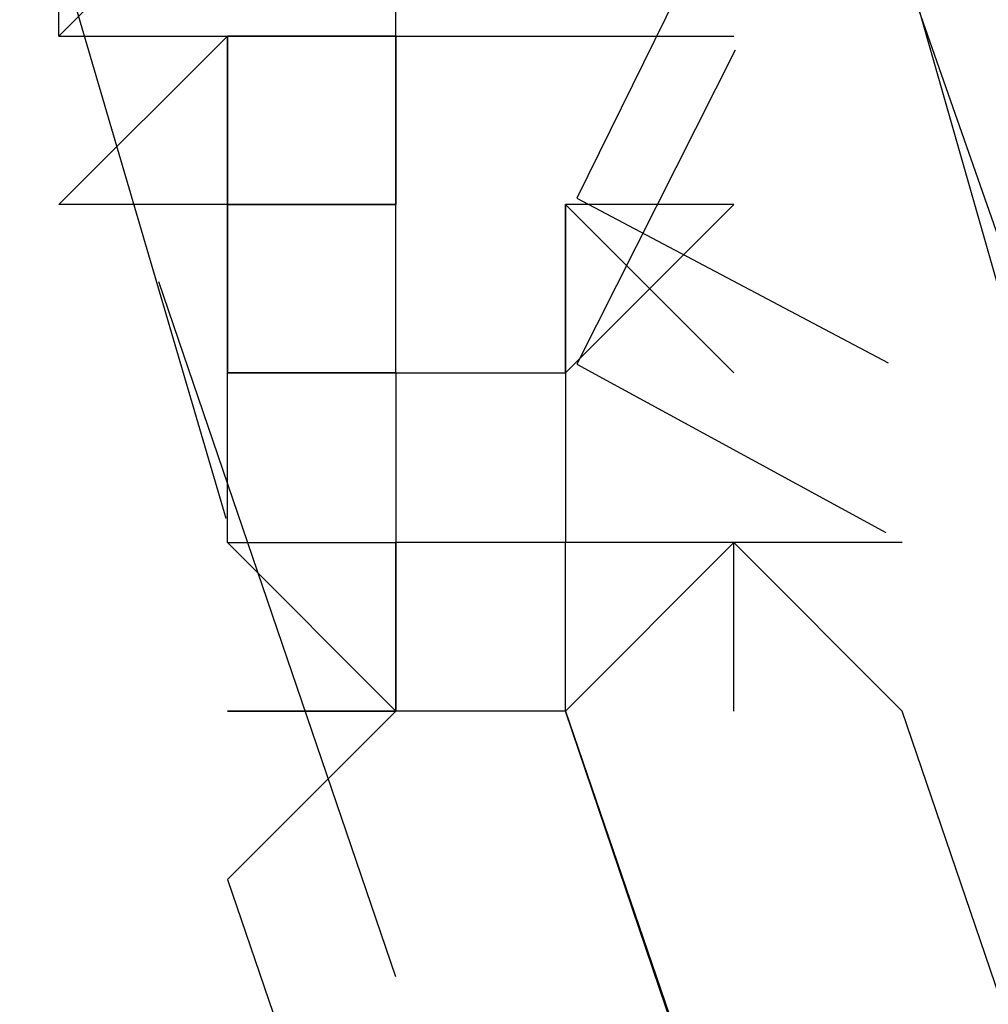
# Model space of a CAD drawing. Header units: feet. Extents: x -79 to 198, y -22 to 181.
# Tile 318 of 656: x 16.4636 to 16.5401, y 43.1679 to 43.2457. Entities that reach past the tile are written whole.
import ezdxf

# ---------------------------------------------------------------- set-up
doc = ezdxf.new("R2010")
doc.units = ezdxf.units.FT
doc.layers.add('A-LINEA', color=7, linetype='CONTINUOUS')

msp = doc.modelspace()

# ---------------------------------------------------------------- linework, layer by layer
at = {"layer": 'A-LINEA'}
for p, q in [((16.4799, 43.2063), (16.4636, 43.2619)), ((16.4799, 43.2063), (16.4636, 43.2619)), ((16.4667, 43.2444), (16.4667, 43.2578)), ((16.4667, 43.2444), (16.4667, 43.2578)), ((16.4933, 43.2444), (16.4933, 43.2578)), ((16.4933, 43.2444), (16.4933, 43.2578)), ((16.4933, 43.2444), (16.4933, 43.2578)), ((16.4933, 43.2444), (16.4933, 43.2578)), ((16.4667, 43.2444), (16.4667, 43.2444)), ((16.4667, 43.2444), (16.4667, 43.2444)), ((16.48, 43.2444), (16.4667, 43.2311)), ((16.4667, 43.2444), (16.4667, 43.2444)), ((16.4667, 43.2444), (16.4667, 43.2444)), ((16.4667, 43.2444), (16.4667, 43.2444)), ((16.4667, 43.2444), (16.4667, 43.2444)), ((16.4667, 43.2444), (16.4667, 43.2444)), ((16.4667, 43.2444), (16.48, 43.2444)), ((16.4667, 43.2444), (16.4667, 43.2444)), ((16.4667, 43.2444), (16.4667, 43.2444)), ((16.4667, 43.2444), (16.4667, 43.2444)), ((16.4667, 43.2444), (16.48, 43.2444)), ((16.4667, 43.2444), (16.4667, 43.2444)), ((16.4667, 43.2444), (16.4667, 43.2444)), ((16.48, 43.2444), (16.4667, 43.2311)), ((16.4667, 43.2444), (16.4667, 43.2444)), ((16.4667, 43.2444), (16.4667, 43.2444)), ((16.4667, 43.2444), (16.4667, 43.2444)), ((16.4667, 43.2444), (16.4667, 43.2444)), ((16.4667, 43.2444), (16.4667, 43.2444)), ((16.4667, 43.2444), (16.48, 43.2444)), ((16.4667, 43.2444), (16.4667, 43.2444)), ((16.4667, 43.2444), (16.4667, 43.2444)), ((16.4667, 43.2444), (16.4667, 43.2444)), ((16.4667, 43.2444), (16.48, 43.2444)), ((16.4933, 43.2444), (16.48, 43.2444)), ((16.48, 43.2311), (16.48, 43.2444)), ((16.48, 43.2444), (16.48, 43.2444)), ((16.48, 43.2311), (16.48, 43.2444)), ((16.4933, 43.2444), (16.48, 43.2444)), ((16.48, 43.2444), (16.48, 43.2444)), ((16.48, 43.2311), (16.48, 43.2444)), ((16.4933, 43.2444), (16.48, 43.2444)), ((16.48, 43.2444), (16.48, 43.2444)), ((16.48, 43.2444), (16.48, 43.2444)), ((16.48, 43.2444), (16.48, 43.2444)), ((16.4933, 43.2444), (16.48, 43.2444)), ((16.48, 43.2444), (16.48, 43.2444)), ((16.48, 43.2444), (16.48, 43.2444)), ((16.48, 43.2444), (16.48, 43.2444)), ((16.48, 43.2444), (16.48, 43.2444)), ((16.48, 43.2444), (16.48, 43.2444)), ((16.48, 43.2444), (16.48, 43.2311)), ((16.48, 43.2444), (16.48, 43.2311)), ((16.48, 43.2444), (16.48, 43.2311)), ((16.48, 43.2444), (16.48, 43.2311)), ((16.48, 43.2444), (16.48, 43.2311)), ((16.48, 43.2444), (16.48, 43.2311)), ((16.48, 43.2444), (16.48, 43.2444)), ((16.48, 43.2444), (16.48, 43.2444)), ((16.48, 43.2444), (16.48, 43.2311)), ((16.48, 43.2444), (16.48, 43.2444)), ((16.48, 43.2444), (16.48, 43.2444)), ((16.48, 43.2444), (16.48, 43.2444)), ((16.48, 43.2444), (16.48, 43.2444)), ((16.48, 43.2444), (16.48, 43.2444)), ((16.48, 43.2444), (16.48, 43.2444)), ((16.48, 43.2444), (16.48, 43.2444)), ((16.4933, 43.2444), (16.48, 43.2444)), ((16.48, 43.2444), (16.48, 43.2444)), ((16.48, 43.2444), (16.48, 43.2444)), ((16.48, 43.2444), (16.48, 43.2444)), ((16.48, 43.2444), (16.48, 43.2444)), ((16.48, 43.2444), (16.48, 43.2444)), ((16.4933, 43.2444), (16.48, 43.2444)), ((16.48, 43.2311), (16.48, 43.2444)), ((16.48, 43.2444), (16.48, 43.2444)), ((16.48, 43.2311), (16.48, 43.2444)), ((16.4933, 43.2444), (16.48, 43.2444)), ((16.48, 43.2444), (16.48, 43.2444)), ((16.48, 43.2311), (16.48, 43.2444)), ((16.4933, 43.2444), (16.48, 43.2444)), ((16.48, 43.2444), (16.48, 43.2444)), ((16.48, 43.2444), (16.48, 43.2444)), ((16.48, 43.2444), (16.48, 43.2444)), ((16.4933, 43.2444), (16.48, 43.2444)), ((16.48, 43.2444), (16.48, 43.2444)), ((16.48, 43.2444), (16.48, 43.2444)), ((16.48, 43.2444), (16.48, 43.2444)), ((16.48, 43.2444), (16.48, 43.2444)), ((16.48, 43.2444), (16.48, 43.2444)), ((16.48, 43.2444), (16.48, 43.2311)), ((16.48, 43.2444), (16.48, 43.2311)), ((16.48, 43.2444), (16.48, 43.2311)), ((16.48, 43.2444), (16.48, 43.2311)), ((16.48, 43.2444), (16.48, 43.2311)), ((16.48, 43.2444), (16.48, 43.2311)), ((16.48, 43.2444), (16.48, 43.2444)), ((16.48, 43.2444), (16.48, 43.2444)), ((16.48, 43.2444), (16.48, 43.2311)), ((16.48, 43.2444), (16.48, 43.2444)), ((16.48, 43.2444), (16.48, 43.2444)), ((16.48, 43.2444), (16.48, 43.2444)), ((16.48, 43.2444), (16.48, 43.2444)), ((16.48, 43.2444), (16.48, 43.2444)), ((16.48, 43.2444), (16.48, 43.2444)), ((16.48, 43.2444), (16.48, 43.2444)), ((16.4933, 43.2444), (16.48, 43.2444)), ((16.48, 43.2444), (16.48, 43.2444)), ((16.48, 43.2444), (16.48, 43.2444)), ((16.48, 43.2444), (16.48, 43.2444)), ((16.48, 43.2444), (16.48, 43.2444)), ((16.48, 43.2444), (16.48, 43.2444)), ((16.4933, 43.2444), (16.4933, 43.2444)), ((16.4933, 43.2444), (16.4933, 43.2444)), ((16.4933, 43.2444), (16.4933, 43.2444)), ((16.4933, 43.2444), (16.4933, 43.2311)), ((16.4933, 43.2311), (16.4933, 43.2444)), ((16.4933, 43.2444), (16.4933, 43.2444)), ((16.4933, 43.2444), (16.4933, 43.2444)), ((16.4933, 43.2444), (16.4933, 43.2444)), ((16.4933, 43.2444), (16.4933, 43.2444)), ((16.4933, 43.2444), (16.4933, 43.2444)), ((16.4933, 43.2444), (16.4933, 43.2444)), ((16.4933, 43.2444), (16.5067, 43.2444)), ((16.4933, 43.2444), (16.4933, 43.2444)), ((16.4933, 43.2444), (16.5067, 43.2444)), ((16.4933, 43.2444), (16.4933, 43.2444)), ((16.4933, 43.2444), (16.4933, 43.2444)), ((16.4933, 43.2444), (16.4933, 43.2444)), ((16.4933, 43.2444), (16.4933, 43.2311)), ((16.4933, 43.2444), (16.4933, 43.2444)), ((16.4933, 43.2444), (16.4933, 43.2444)), ((16.4933, 43.2444), (16.4933, 43.2444)), ((16.4933, 43.2444), (16.4933, 43.2444)), ((16.4933, 43.2444), (16.4933, 43.2444)), ((16.4933, 43.2444), (16.4933, 43.2444)), ((16.4933, 43.2444), (16.4933, 43.2444)), ((16.4933, 43.2444), (16.4933, 43.2444)), ((16.4933, 43.2444), (16.4933, 43.2444)), ((16.4933, 43.2444), (16.4933, 43.2444)), ((16.4933, 43.2444), (16.4933, 43.2444)), ((16.4933, 43.2444), (16.4933, 43.2444)), ((16.4933, 43.2444), (16.4933, 43.2444)), ((16.4933, 43.2444), (16.4933, 43.2444)), ((16.4933, 43.2444), (16.4933, 43.2444)), ((16.4933, 43.2444), (16.4933, 43.2444)), ((16.4933, 43.2444), (16.4933, 43.2311)), ((16.4933, 43.2311), (16.4933, 43.2444)), ((16.4933, 43.2444), (16.4933, 43.2444)), ((16.4933, 43.2444), (16.4933, 43.2444)), ((16.4933, 43.2444), (16.4933, 43.2444)), ((16.4933, 43.2444), (16.4933, 43.2444)), ((16.4933, 43.2444), (16.4933, 43.2444)), ((16.4933, 43.2444), (16.4933, 43.2444)), ((16.4933, 43.2444), (16.5067, 43.2444)), ((16.4933, 43.2444), (16.4933, 43.2444)), ((16.4933, 43.2444), (16.5067, 43.2444)), ((16.4933, 43.2444), (16.4933, 43.2444)), ((16.4933, 43.2444), (16.4933, 43.2444)), ((16.4933, 43.2444), (16.4933, 43.2444)), ((16.4933, 43.2444), (16.4933, 43.2311)), ((16.4933, 43.2444), (16.4933, 43.2444)), ((16.4933, 43.2444), (16.4933, 43.2444)), ((16.4933, 43.2444), (16.4933, 43.2444)), ((16.4933, 43.2444), (16.4933, 43.2444)), ((16.4933, 43.2444), (16.4933, 43.2444)), ((16.4933, 43.2444), (16.4933, 43.2444)), ((16.4933, 43.2444), (16.4933, 43.2444)), ((16.4933, 43.2444), (16.4933, 43.2444)), ((16.4933, 43.2444), (16.4933, 43.2444)), ((16.4933, 43.2444), (16.4933, 43.2444)), ((16.4933, 43.2444), (16.4933, 43.2444)), ((16.4933, 43.2444), (16.4933, 43.2444)), ((16.4933, 43.2444), (16.4933, 43.2444)), ((16.5067, 43.2444), (16.5067, 43.2444)), ((16.5067, 43.2444), (16.5067, 43.2444)), ((16.5067, 43.2444), (16.5067, 43.2444)), ((16.5067, 43.2444), (16.5067, 43.2444)), ((16.5067, 43.2444), (16.5067, 43.2444)), ((16.5067, 43.2444), (16.5067, 43.2444)), ((16.5067, 43.2444), (16.5067, 43.2444)), ((16.5067, 43.2444), (16.5067, 43.2444)), ((16.5067, 43.2444), (16.5067, 43.2444)), ((16.5067, 43.2444), (16.5067, 43.2444)), ((16.5067, 43.2444), (16.5067, 43.2444)), ((16.5067, 43.2444), (16.5067, 43.2444)), ((16.52, 43.2444), (16.52, 43.2444)), ((16.52, 43.2444), (16.52, 43.2444)), ((16.48, 43.2311), (16.4667, 43.2311)), ((16.4667, 43.2311), (16.4667, 43.2311)), ((16.4667, 43.2311), (16.4667, 43.2311)), ((16.4667, 43.2311), (16.4667, 43.2311)), ((16.4667, 43.2311), (16.4667, 43.2311)), ((16.48, 43.2311), (16.4667, 43.2311)), ((16.48, 43.2311), (16.4667, 43.2311)), ((16.48, 43.2311), (16.4667, 43.2311)), ((16.4667, 43.2311), (16.4667, 43.2311)), ((16.4667, 43.2311), (16.4667, 43.2311)), ((16.4667, 43.2311), (16.4667, 43.2311)), ((16.4667, 43.2311), (16.4667, 43.2311)), ((16.48, 43.2311), (16.4667, 43.2311)), ((16.48, 43.2311), (16.4667, 43.2311)), ((16.48, 43.2311), (16.48, 43.2311)), ((16.48, 43.2311), (16.48, 43.2311)), ((16.48, 43.2311), (16.48, 43.2311)), ((16.48, 43.2311), (16.48, 43.2311)), ((16.48, 43.2311), (16.48, 43.2311)), ((16.48, 43.2311), (16.48, 43.2311)), ((16.48, 43.2311), (16.48, 43.2311)), ((16.48, 43.2311), (16.48, 43.2311)), ((16.48, 43.2311), (16.48, 43.2311)), ((16.48, 43.2311), (16.4933, 43.2311)), ((16.48, 43.2178), (16.48, 43.2311)), ((16.48, 43.2311), (16.48, 43.2311)), ((16.48, 43.2311), (16.48, 43.2311)), ((16.48, 43.2311), (16.48, 43.2311)), ((16.48, 43.2311), (16.48, 43.2311)), ((16.48, 43.2311), (16.48, 43.2311)), ((16.48, 43.2311), (16.48, 43.2311)), ((16.48, 43.2311), (16.48, 43.2311)), ((16.48, 43.2311), (16.48, 43.2311)), ((16.4933, 43.2311), (16.48, 43.2311)), ((16.48, 43.2311), (16.48, 43.2311)), ((16.48, 43.2311), (16.48, 43.2311)), ((16.48, 43.2311), (16.48, 43.2311)), ((16.48, 43.2311), (16.48, 43.2311)), ((16.48, 43.2311), (16.48, 43.2311)), ((16.48, 43.2311), (16.48, 43.2311)), ((16.48, 43.2311), (16.48, 43.2311)), ((16.4933, 43.2311), (16.48, 43.2311)), ((16.48, 43.2311), (16.48, 43.2311)), ((16.48, 43.2311), (16.48, 43.2311)), ((16.48, 43.2311), (16.48, 43.2311)), ((16.48, 43.2311), (16.48, 43.2311)), ((16.48, 43.2311), (16.4933, 43.2311)), ((16.48, 43.2311), (16.48, 43.2178)), ((16.48, 43.2311), (16.48, 43.2311)), ((16.48, 43.2311), (16.48, 43.2311)), ((16.48, 43.2311), (16.48, 43.2311)), ((16.48, 43.2311), (16.48, 43.2311)), ((16.48, 43.2311), (16.48, 43.2311)), ((16.48, 43.2311), (16.48, 43.2311)), ((16.48, 43.2311), (16.48, 43.2311)), ((16.48, 43.2311), (16.48, 43.2311)), ((16.48, 43.2311), (16.48, 43.2311)), ((16.48, 43.2311), (16.48, 43.2311)), ((16.48, 43.2311), (16.48, 43.2311)), ((16.48, 43.2311), (16.48, 43.2311)), ((16.48, 43.2311), (16.48, 43.2311)), ((16.48, 43.2311), (16.4933, 43.2311)), ((16.48, 43.2311), (16.4933, 43.2311)), ((16.48, 43.2311), (16.48, 43.2311)), ((16.48, 43.2311), (16.48, 43.2311)), ((16.48, 43.2311), (16.48, 43.2311)), ((16.48, 43.2311), (16.48, 43.2311)), ((16.48, 43.2311), (16.48, 43.2311)), ((16.48, 43.2311), (16.48, 43.2311)), ((16.48, 43.2311), (16.48, 43.2311)), ((16.48, 43.2311), (16.48, 43.2311)), ((16.48, 43.2311), (16.48, 43.2311)), ((16.48, 43.2311), (16.48, 43.2311)), ((16.48, 43.2311), (16.4933, 43.2311)), ((16.48, 43.2178), (16.48, 43.2311)), ((16.48, 43.2311), (16.48, 43.2311)), ((16.48, 43.2311), (16.48, 43.2311)), ((16.48, 43.2311), (16.48, 43.2311)), ((16.48, 43.2311), (16.48, 43.2311)), ((16.48, 43.2311), (16.48, 43.2311)), ((16.48, 43.2311), (16.48, 43.2311)), ((16.48, 43.2311), (16.48, 43.2311)), ((16.48, 43.2311), (16.48, 43.2311)), ((16.4933, 43.2311), (16.48, 43.2311)), ((16.48, 43.2311), (16.48, 43.2311)), ((16.48, 43.2311), (16.48, 43.2311)), ((16.48, 43.2311), (16.48, 43.2311)), ((16.48, 43.2311), (16.48, 43.2311)), ((16.48, 43.2311), (16.48, 43.2311)), ((16.48, 43.2311), (16.48, 43.2311)), ((16.48, 43.2311), (16.48, 43.2311)), ((16.4933, 43.2311), (16.48, 43.2311)), ((16.48, 43.2311), (16.48, 43.2311)), ((16.48, 43.2311), (16.48, 43.2311)), ((16.48, 43.2311), (16.48, 43.2311)), ((16.48, 43.2311), (16.48, 43.2311)), ((16.48, 43.2311), (16.4933, 43.2311)), ((16.48, 43.2311), (16.48, 43.2178)), ((16.48, 43.2311), (16.48, 43.2311)), ((16.48, 43.2311), (16.48, 43.2311)), ((16.48, 43.2311), (16.48, 43.2311)), ((16.48, 43.2311), (16.48, 43.2311)), ((16.48, 43.2311), (16.48, 43.2311)), ((16.48, 43.2311), (16.48, 43.2311)), ((16.48, 43.2311), (16.48, 43.2311)), ((16.48, 43.2311), (16.48, 43.2311)), ((16.48, 43.2311), (16.48, 43.2311)), ((16.48, 43.2311), (16.48, 43.2311)), ((16.48, 43.2311), (16.48, 43.2311)), ((16.48, 43.2311), (16.48, 43.2311)), ((16.48, 43.2311), (16.48, 43.2311)), ((16.48, 43.2311), (16.4933, 43.2311)), ((16.48, 43.2311), (16.4933, 43.2311)), ((16.48, 43.2311), (16.48, 43.2311)), ((16.4933, 43.2311), (16.4933, 43.2311)), ((16.4933, 43.2311), (16.4933, 43.2311)), ((16.4933, 43.2178), (16.4933, 43.2311)), ((16.4933, 43.2311), (16.4933, 43.2311)), ((16.4933, 43.2311), (16.4933, 43.2311)), ((16.4933, 43.2311), (16.4933, 43.2311)), ((16.4933, 43.2311), (16.4933, 43.2311)), ((16.4933, 43.2311), (16.4933, 43.2311)), ((16.4933, 43.2311), (16.4933, 43.2311)), ((16.4933, 43.2311), (16.4933, 43.2311)), ((16.4933, 43.2311), (16.4933, 43.2311)), ((16.4933, 43.2311), (16.4933, 43.2311)), ((16.4933, 43.2311), (16.4933, 43.2311)), ((16.4933, 43.2311), (16.4933, 43.2311)), ((16.4933, 43.2178), (16.4933, 43.2311)), ((16.4933, 43.2178), (16.4933, 43.2311)), ((16.4933, 43.2311), (16.4933, 43.2311)), ((16.4933, 43.2311), (16.4933, 43.2311)), ((16.4933, 43.2311), (16.4933, 43.2311)), ((16.4933, 43.2311), (16.4933, 43.2311)), ((16.4933, 43.2311), (16.4933, 43.2311)), ((16.4933, 43.2311), (16.4933, 43.2311)), ((16.4933, 43.2311), (16.4933, 43.2311)), ((16.4933, 43.2311), (16.4933, 43.2311)), ((16.4933, 43.2311), (16.4933, 43.2311)), ((16.4933, 43.2311), (16.4933, 43.2311)), ((16.4933, 43.2311), (16.4933, 43.2311)), ((16.4933, 43.2311), (16.4933, 43.2311)), ((16.4933, 43.2311), (16.4933, 43.2311)), ((16.4933, 43.2311), (16.4933, 43.2311)), ((16.4933, 43.2311), (16.4933, 43.2311)), ((16.4933, 43.2311), (16.4933, 43.2311)), ((16.4933, 43.2311), (16.4933, 43.2311)), ((16.4933, 43.2311), (16.4933, 43.2311)), ((16.4933, 43.2311), (16.4933, 43.2311)), ((16.4933, 43.2311), (16.4933, 43.2311)), ((16.4933, 43.2311), (16.4933, 43.2311)), ((16.4933, 43.2311), (16.4933, 43.2311)), ((16.4933, 43.2311), (16.4933, 43.2311)), ((16.4933, 43.2311), (16.4933, 43.2311)), ((16.4933, 43.2311), (16.4933, 43.2311)), ((16.4933, 43.2311), (16.4933, 43.2311)), ((16.4933, 43.2311), (16.4933, 43.2311)), ((16.4933, 43.2311), (16.4933, 43.2311)), ((16.4933, 43.2311), (16.4933, 43.2311)), ((16.4933, 43.2311), (16.4933, 43.2311)), ((16.4933, 43.2311), (16.4933, 43.2311)), ((16.4933, 43.2311), (16.4933, 43.2311)), ((16.4933, 43.2311), (16.4933, 43.2311)), ((16.4933, 43.2311), (16.4933, 43.2311)), ((16.4933, 43.2311), (16.4933, 43.2311)), ((16.4933, 43.2311), (16.4933, 43.2311)), ((16.4933, 43.2311), (16.4933, 43.2311)), ((16.4933, 43.2311), (16.4933, 43.2311)), ((16.4933, 43.2311), (16.4933, 43.2311)), ((16.4933, 43.2311), (16.4933, 43.2311)), ((16.4933, 43.2311), (16.4933, 43.2311)), ((16.4933, 43.2311), (16.4933, 43.2311)), ((16.4933, 43.2311), (16.4933, 43.2311)), ((16.4933, 43.2178), (16.4933, 43.2311)), ((16.4933, 43.2311), (16.4933, 43.2311)), ((16.4933, 43.2311), (16.4933, 43.2311)), ((16.4933, 43.2311), (16.4933, 43.2311)), ((16.4933, 43.2311), (16.4933, 43.2311)), ((16.4933, 43.2311), (16.4933, 43.2311)), ((16.4933, 43.2311), (16.4933, 43.2311)), ((16.4933, 43.2311), (16.4933, 43.2311)), ((16.4933, 43.2311), (16.4933, 43.2311)), ((16.4933, 43.2311), (16.4933, 43.2311)), ((16.4933, 43.2311), (16.4933, 43.2311)), ((16.4933, 43.2311), (16.4933, 43.2311)), ((16.4933, 43.2178), (16.4933, 43.2311)), ((16.4933, 43.2178), (16.4933, 43.2311)), ((16.4933, 43.2311), (16.4933, 43.2311)), ((16.4933, 43.2311), (16.4933, 43.2311)), ((16.4933, 43.2311), (16.4933, 43.2311)), ((16.4933, 43.2311), (16.4933, 43.2311)), ((16.4933, 43.2311), (16.4933, 43.2311)), ((16.4933, 43.2311), (16.4933, 43.2311)), ((16.4933, 43.2311), (16.4933, 43.2311)), ((16.4933, 43.2311), (16.4933, 43.2311)), ((16.4933, 43.2311), (16.4933, 43.2311)), ((16.4933, 43.2311), (16.4933, 43.2311)), ((16.4933, 43.2311), (16.4933, 43.2311)), ((16.4933, 43.2311), (16.4933, 43.2311)), ((16.4933, 43.2311), (16.4933, 43.2311)), ((16.4933, 43.2311), (16.4933, 43.2311)), ((16.4933, 43.2311), (16.4933, 43.2311)), ((16.4933, 43.2311), (16.4933, 43.2311)), ((16.4933, 43.2311), (16.4933, 43.2311)), ((16.4933, 43.2311), (16.4933, 43.2311)), ((16.4933, 43.2311), (16.4933, 43.2311)), ((16.4933, 43.2311), (16.4933, 43.2311)), ((16.4933, 43.2311), (16.4933, 43.2311)), ((16.4933, 43.2311), (16.4933, 43.2311)), ((16.4933, 43.2311), (16.4933, 43.2311)), ((16.4933, 43.2311), (16.4933, 43.2311)), ((16.4933, 43.2311), (16.4933, 43.2311)), ((16.4933, 43.2311), (16.4933, 43.2311)), ((16.4933, 43.2311), (16.4933, 43.2311)), ((16.4933, 43.2311), (16.4933, 43.2311)), ((16.4933, 43.2311), (16.4933, 43.2311)), ((16.4933, 43.2311), (16.4933, 43.2311)), ((16.4933, 43.2311), (16.4933, 43.2311)), ((16.4933, 43.2311), (16.4933, 43.2311)), ((16.4933, 43.2311), (16.4933, 43.2311)), ((16.4933, 43.2311), (16.4933, 43.2311)), ((16.4933, 43.2311), (16.4933, 43.2311)), ((16.4933, 43.2311), (16.4933, 43.2311)), ((16.4933, 43.2311), (16.4933, 43.2311)), ((16.4933, 43.2311), (16.4933, 43.2311)), ((16.4933, 43.2311), (16.4933, 43.2311)), ((16.4933, 43.2311), (16.4933, 43.2311)), ((16.4933, 43.2311), (16.4933, 43.2311)), ((16.5067, 43.2311), (16.5067, 43.2311)), ((16.5067, 43.2311), (16.5067, 43.2178)), ((16.5067, 43.2311), (16.5067, 43.2311)), ((16.5067, 43.2311), (16.52, 43.2178)), ((16.5067, 43.2311), (16.5067, 43.2178)), ((16.5067, 43.2311), (16.5067, 43.2311)), ((16.5067, 43.2311), (16.5067, 43.2311)), ((16.52, 43.2311), (16.5067, 43.2311)), ((16.5067, 43.2178), (16.5067, 43.2311)), ((16.5067, 43.2311), (16.5067, 43.2311)), ((16.5067, 43.2311), (16.5067, 43.2178)), ((16.5067, 43.2311), (16.5067, 43.2311)), ((16.5067, 43.2311), (16.52, 43.2178)), ((16.5067, 43.2311), (16.5067, 43.2178)), ((16.5067, 43.2311), (16.5067, 43.2311)), ((16.5067, 43.2311), (16.5067, 43.2311)), ((16.52, 43.2311), (16.5067, 43.2311)), ((16.5067, 43.2178), (16.5067, 43.2311)), ((16.52, 43.2311), (16.52, 43.2311)), ((16.52, 43.2311), (16.52, 43.2311)), ((16.52, 43.2311), (16.52, 43.2311)), ((16.52, 43.2311), (16.52, 43.2311)), ((16.52, 43.2311), (16.52, 43.2311)), ((16.52, 43.2311), (16.52, 43.2311)), ((16.4933, 43.1701), (16.4746, 43.225)), ((16.4933, 43.1701), (16.4746, 43.225)), ((16.48, 43.2044), (16.48, 43.2178)), ((16.48, 43.2178), (16.48, 43.2178)), ((16.48, 43.2178), (16.48, 43.2178)), ((16.4933, 43.2178), (16.48, 43.2178)), ((16.48, 43.2178), (16.48, 43.2178)), ((16.48, 43.2178), (16.48, 43.2178)), ((16.48, 43.2178), (16.48, 43.2178)), ((16.48, 43.2178), (16.48, 43.2178)), ((16.48, 43.2178), (16.4933, 43.2178)), ((16.48, 43.2178), (16.48, 43.2178)), ((16.48, 43.2178), (16.48, 43.2178)), ((16.48, 43.2178), (16.48, 43.2178)), ((16.4933, 43.2178), (16.48, 43.2178)), ((16.48, 43.2178), (16.48, 43.2178)), ((16.48, 43.2178), (16.48, 43.2178)), ((16.48, 43.2178), (16.48, 43.2178)), ((16.48, 43.2178), (16.48, 43.2178)), ((16.48, 43.2178), (16.48, 43.2178)), ((16.48, 43.2178), (16.48, 43.2178)), ((16.48, 43.2178), (16.48, 43.2178)), ((16.48, 43.2178), (16.48, 43.2178)), ((16.48, 43.2178), (16.48, 43.2178)), ((16.48, 43.2178), (16.48, 43.2178)), ((16.48, 43.2178), (16.48, 43.2178)), ((16.48, 43.2178), (16.48, 43.2178)), ((16.48, 43.2178), (16.48, 43.2178)), ((16.48, 43.2178), (16.48, 43.2178)), ((16.48, 43.2178), (16.48, 43.2178)), ((16.48, 43.2178), (16.48, 43.2178)), ((16.48, 43.2178), (16.48, 43.2178)), ((16.48, 43.2178), (16.48, 43.2178)), ((16.48, 43.2178), (16.48, 43.2178)), ((16.48, 43.2178), (16.48, 43.2178)), ((16.48, 43.2178), (16.48, 43.2178)), ((16.48, 43.2178), (16.48, 43.2178)), ((16.48, 43.2178), (16.48, 43.2178)), ((16.48, 43.2178), (16.48, 43.2178)), ((16.48, 43.2178), (16.48, 43.2178)), ((16.48, 43.2178), (16.48, 43.2178)), ((16.48, 43.2178), (16.48, 43.2178)), ((16.48, 43.2178), (16.48, 43.2178)), ((16.48, 43.2044), (16.48, 43.2178)), ((16.48, 43.2044), (16.48, 43.2178)), ((16.48, 43.2178), (16.48, 43.2178)), ((16.48, 43.2178), (16.48, 43.2178)), ((16.4933, 43.2178), (16.48, 43.2178)), ((16.48, 43.2178), (16.48, 43.2178)), ((16.48, 43.2178), (16.48, 43.2178)), ((16.48, 43.2178), (16.48, 43.2178)), ((16.48, 43.2178), (16.48, 43.2178)), ((16.48, 43.2178), (16.4933, 43.2178)), ((16.48, 43.2178), (16.48, 43.2178)), ((16.48, 43.2178), (16.48, 43.2178)), ((16.48, 43.2178), (16.48, 43.2178)), ((16.4933, 43.2178), (16.48, 43.2178)), ((16.48, 43.2178), (16.48, 43.2178)), ((16.48, 43.2178), (16.48, 43.2178)), ((16.48, 43.2178), (16.48, 43.2178)), ((16.48, 43.2178), (16.48, 43.2178)), ((16.48, 43.2178), (16.48, 43.2178)), ((16.48, 43.2178), (16.48, 43.2178)), ((16.48, 43.2178), (16.48, 43.2178)), ((16.48, 43.2178), (16.48, 43.2178)), ((16.48, 43.2178), (16.48, 43.2178)), ((16.48, 43.2178), (16.48, 43.2178)), ((16.48, 43.2178), (16.48, 43.2178)), ((16.48, 43.2178), (16.48, 43.2178)), ((16.48, 43.2178), (16.48, 43.2178)), ((16.48, 43.2178), (16.48, 43.2178)), ((16.48, 43.2178), (16.48, 43.2178)), ((16.48, 43.2178), (16.48, 43.2178)), ((16.48, 43.2178), (16.48, 43.2178)), ((16.48, 43.2178), (16.48, 43.2178)), ((16.48, 43.2178), (16.48, 43.2178)), ((16.48, 43.2178), (16.48, 43.2178)), ((16.48, 43.2178), (16.48, 43.2178)), ((16.48, 43.2178), (16.48, 43.2178)), ((16.48, 43.2178), (16.48, 43.2178)), ((16.48, 43.2178), (16.48, 43.2178)), ((16.48, 43.2178), (16.48, 43.2178)), ((16.48, 43.2178), (16.48, 43.2178)), ((16.48, 43.2178), (16.48, 43.2178)), ((16.48, 43.2178), (16.48, 43.2178)), ((16.48, 43.2044), (16.48, 43.2178)), ((16.4933, 43.2178), (16.4933, 43.2178)), ((16.4933, 43.2178), (16.4933, 43.2178)), ((16.4933, 43.2178), (16.4933, 43.2178)), ((16.4933, 43.2178), (16.4933, 43.2178)), ((16.4933, 43.2178), (16.4933, 43.2178)), ((16.4933, 43.2178), (16.4933, 43.2178)), ((16.4933, 43.2178), (16.4933, 43.2178)), ((16.4933, 43.2178), (16.4933, 43.2178)), ((16.4933, 43.2178), (16.4933, 43.2178)), ((16.4933, 43.2178), (16.4933, 43.2178)), ((16.4933, 43.2178), (16.4933, 43.2178)), ((16.4933, 43.2178), (16.4933, 43.2178)), ((16.4933, 43.2178), (16.4933, 43.2178)), ((16.4933, 43.2178), (16.4933, 43.2178)), ((16.4933, 43.2178), (16.4933, 43.2178)), ((16.4933, 43.2178), (16.5067, 43.2178)), ((16.4933, 43.2178), (16.4933, 43.2178)), ((16.4933, 43.2178), (16.5067, 43.2178)), ((16.4933, 43.2178), (16.4933, 43.2178)), ((16.4933, 43.2178), (16.4933, 43.2178)), ((16.4933, 43.2178), (16.4933, 43.2178)), ((16.4933, 43.2178), (16.4933, 43.2178)), ((16.4933, 43.2178), (16.4933, 43.2178)), ((16.4933, 43.2178), (16.4933, 43.2178)), ((16.4933, 43.2178), (16.4933, 43.2178)), ((16.4933, 43.2178), (16.4933, 43.2178)), ((16.4933, 43.2178), (16.4933, 43.2044)), ((16.4933, 43.2178), (16.4933, 43.2044)), ((16.4933, 43.2178), (16.4933, 43.2178)), ((16.4933, 43.2178), (16.4933, 43.2044)), ((16.4933, 43.2178), (16.4933, 43.2044)), ((16.4933, 43.2178), (16.4933, 43.2044)), ((16.4933, 43.2178), (16.4933, 43.2178)), ((16.4933, 43.2178), (16.4933, 43.2178)), ((16.4933, 43.2178), (16.5067, 43.2178)), ((16.4933, 43.2178), (16.4933, 43.2178)), ((16.4933, 43.2178), (16.4933, 43.2178)), ((16.4933, 43.2178), (16.4933, 43.2178)), ((16.4933, 43.2178), (16.4933, 43.2178)), ((16.4933, 43.2178), (16.4933, 43.2178)), ((16.4933, 43.2178), (16.4933, 43.2178)), ((16.4933, 43.2178), (16.4933, 43.2178)), ((16.4933, 43.2178), (16.4933, 43.2178)), ((16.4933, 43.2178), (16.5067, 43.2178)), ((16.4933, 43.2178), (16.4933, 43.2178)), ((16.4933, 43.2178), (16.4933, 43.2178)), ((16.4933, 43.2178), (16.4933, 43.2178)), ((16.4933, 43.2178), (16.4933, 43.2178)), ((16.4933, 43.2178), (16.4933, 43.2178)), ((16.4933, 43.2178), (16.4933, 43.2178)), ((16.4933, 43.2178), (16.4933, 43.2178)), ((16.4933, 43.2178), (16.4933, 43.2178)), ((16.4933, 43.2178), (16.4933, 43.2178)), ((16.4933, 43.2178), (16.4933, 43.2178)), ((16.4933, 43.2178), (16.4933, 43.2178)), ((16.4933, 43.2178), (16.4933, 43.2178)), ((16.4933, 43.2178), (16.4933, 43.2178)), ((16.4933, 43.2178), (16.4933, 43.2178)), ((16.4933, 43.2178), (16.4933, 43.2178)), ((16.4933, 43.2178), (16.4933, 43.2178)), ((16.4933, 43.2178), (16.5067, 43.2178)), ((16.4933, 43.2178), (16.4933, 43.2178)), ((16.4933, 43.2178), (16.5067, 43.2178)), ((16.4933, 43.2178), (16.4933, 43.2178)), ((16.4933, 43.2178), (16.4933, 43.2178)), ((16.4933, 43.2178), (16.4933, 43.2178)), ((16.4933, 43.2178), (16.4933, 43.2178)), ((16.4933, 43.2178), (16.4933, 43.2178)), ((16.4933, 43.2178), (16.4933, 43.2178)), ((16.4933, 43.2178), (16.4933, 43.2178)), ((16.4933, 43.2178), (16.4933, 43.2178)), ((16.4933, 43.2178), (16.4933, 43.2044)), ((16.4933, 43.2178), (16.4933, 43.2044)), ((16.4933, 43.2178), (16.4933, 43.2178)), ((16.4933, 43.2178), (16.4933, 43.2044)), ((16.4933, 43.2178), (16.4933, 43.2044)), ((16.4933, 43.2178), (16.4933, 43.2044)), ((16.4933, 43.2178), (16.4933, 43.2178)), ((16.4933, 43.2178), (16.4933, 43.2178)), ((16.4933, 43.2178), (16.5067, 43.2178)), ((16.4933, 43.2178), (16.4933, 43.2178)), ((16.4933, 43.2178), (16.4933, 43.2178)), ((16.4933, 43.2178), (16.4933, 43.2178)), ((16.4933, 43.2178), (16.4933, 43.2178)), ((16.4933, 43.2178), (16.4933, 43.2178)), ((16.4933, 43.2178), (16.4933, 43.2178)), ((16.4933, 43.2178), (16.4933, 43.2178)), ((16.4933, 43.2178), (16.4933, 43.2178)), ((16.4933, 43.2178), (16.5067, 43.2178)), ((16.4933, 43.2178), (16.4933, 43.2178)), ((16.5067, 43.2178), (16.5067, 43.2178)), ((16.5067, 43.2178), (16.5067, 43.2178)), ((16.5067, 43.2178), (16.5067, 43.2178)), ((16.5067, 43.2178), (16.5067, 43.2044)), ((16.5067, 43.2178), (16.5067, 43.2044)), ((16.5067, 43.2178), (16.5067, 43.2178)), ((16.5067, 43.2178), (16.5067, 43.2178)), ((16.5067, 43.2178), (16.5067, 43.2178)), ((16.5067, 43.2178), (16.5067, 43.2178)), ((16.5067, 43.2178), (16.5067, 43.2178)), ((16.5067, 43.2178), (16.5067, 43.2178)), ((16.5067, 43.2178), (16.5067, 43.2178)), ((16.5067, 43.2178), (16.5067, 43.2044)), ((16.5067, 43.2178), (16.5067, 43.2044)), ((16.5067, 43.2178), (16.5067, 43.2178)), ((16.5067, 43.2178), (16.5067, 43.2178)), ((16.5067, 43.2178), (16.5067, 43.2178)), ((16.5067, 43.2178), (16.5067, 43.2178)), ((16.48, 43.2044), (16.48, 43.2044)), ((16.48, 43.2044), (16.48, 43.2044)), ((16.48, 43.2044), (16.4933, 43.2044)), ((16.48, 43.2044), (16.48, 43.2044)), ((16.48, 43.2044), (16.48, 43.2044)), ((16.48, 43.2044), (16.48, 43.2044)), ((16.48, 43.2044), (16.48, 43.2044)), ((16.48, 43.2044), (16.48, 43.2044)), ((16.48, 43.2044), (16.48, 43.2044)), ((16.48, 43.2044), (16.4933, 43.2044)), ((16.48, 43.2044), (16.4933, 43.2044)), ((16.48, 43.2044), (16.4933, 43.2044)), ((16.48, 43.2044), (16.48, 43.2044)), ((16.48, 43.2044), (16.48, 43.2044)), ((16.48, 43.2044), (16.4933, 43.2044)), ((16.48, 43.2044), (16.48, 43.2044)), ((16.48, 43.2044), (16.48, 43.2044)), ((16.48, 43.2044), (16.48, 43.2044)), ((16.48, 43.2044), (16.48, 43.2044)), ((16.48, 43.2044), (16.48, 43.2044)), ((16.48, 43.2044), (16.48, 43.2044)), ((16.48, 43.2044), (16.4933, 43.2044)), ((16.48, 43.2044), (16.4933, 43.2044)), ((16.48, 43.2044), (16.4933, 43.2044)), ((16.4933, 43.2044), (16.4933, 43.2044)), ((16.4933, 43.2044), (16.4933, 43.2044)), ((16.4933, 43.2044), (16.4933, 43.2044)), ((16.5067, 43.2044), (16.4933, 43.2044)), ((16.4933, 43.2044), (16.4933, 43.2044)), ((16.4933, 43.2044), (16.4933, 43.2044)), ((16.4933, 43.2044), (16.4933, 43.2044)), ((16.4933, 43.2044), (16.4933, 43.2044)), ((16.4933, 43.2044), (16.4933, 43.2044)), ((16.4933, 43.2044), (16.4933, 43.2044)), ((16.4933, 43.2044), (16.4933, 43.2044)), ((16.5067, 43.2044), (16.4933, 43.2044)), ((16.4933, 43.2044), (16.4933, 43.2044)), ((16.4933, 43.2044), (16.4933, 43.2044)), ((16.4933, 43.2044), (16.4933, 43.1911)), ((16.5067, 43.2044), (16.4933, 43.2044)), ((16.4933, 43.2044), (16.4933, 43.2044)), ((16.4933, 43.2044), (16.4933, 43.2044)), ((16.4933, 43.2044), (16.4933, 43.1911)), ((16.4933, 43.2044), (16.4933, 43.2044)), ((16.4933, 43.2044), (16.4933, 43.2044)), ((16.4933, 43.1911), (16.4933, 43.2044)), ((16.4933, 43.2044), (16.4933, 43.2044)), ((16.4933, 43.2044), (16.4933, 43.2044)), ((16.4933, 43.2044), (16.4933, 43.2044)), ((16.4933, 43.2044), (16.4933, 43.2044)), ((16.4933, 43.2044), (16.4933, 43.2044)), ((16.4933, 43.2044), (16.4933, 43.2044)), ((16.4933, 43.2044), (16.4933, 43.2044)), ((16.4933, 43.2044), (16.4933, 43.2044)), ((16.4933, 43.2044), (16.4933, 43.2044)), ((16.5067, 43.2044), (16.4933, 43.2044)), ((16.4933, 43.2044), (16.4933, 43.2044)), ((16.4933, 43.2044), (16.4933, 43.2044)), ((16.4933, 43.2044), (16.4933, 43.2044)), ((16.4933, 43.2044), (16.4933, 43.2044)), ((16.4933, 43.2044), (16.4933, 43.2044)), ((16.4933, 43.2044), (16.4933, 43.2044)), ((16.4933, 43.2044), (16.4933, 43.2044)), ((16.5067, 43.2044), (16.4933, 43.2044)), ((16.4933, 43.2044), (16.4933, 43.2044)), ((16.4933, 43.2044), (16.4933, 43.2044)), ((16.4933, 43.2044), (16.4933, 43.1911)), ((16.5067, 43.2044), (16.4933, 43.2044)), ((16.4933, 43.2044), (16.4933, 43.2044)), ((16.4933, 43.2044), (16.4933, 43.2044)), ((16.4933, 43.2044), (16.4933, 43.1911)), ((16.4933, 43.2044), (16.4933, 43.2044)), ((16.4933, 43.2044), (16.4933, 43.2044)), ((16.4933, 43.1911), (16.4933, 43.2044)), ((16.4933, 43.2044), (16.4933, 43.2044)), ((16.4933, 43.2044), (16.4933, 43.2044)), ((16.4933, 43.2044), (16.4933, 43.2044)), ((16.4933, 43.2044), (16.4933, 43.2044)), ((16.4933, 43.2044), (16.4933, 43.2044)), ((16.4933, 43.2044), (16.4933, 43.2044)), ((16.5067, 43.2044), (16.5067, 43.2044)), ((16.5067, 43.2044), (16.5067, 43.2044)), ((16.5067, 43.2044), (16.5067, 43.2044)), ((16.5067, 43.2044), (16.5067, 43.2044)), ((16.52, 43.2044), (16.5067, 43.2044)), ((16.5067, 43.2044), (16.5067, 43.2044)), ((16.5067, 43.1911), (16.5067, 43.2044)), ((16.5067, 43.1911), (16.5067, 43.2044)), ((16.5067, 43.2044), (16.5067, 43.2044)), ((16.5067, 43.2044), (16.5067, 43.2044)), ((16.5067, 43.2044), (16.5067, 43.2044)), ((16.5067, 43.2044), (16.5067, 43.2044)), ((16.5067, 43.2044), (16.5067, 43.2044)), ((16.5067, 43.2044), (16.5067, 43.2044)), ((16.5067, 43.2044), (16.5067, 43.2044)), ((16.5067, 43.2044), (16.5067, 43.2044)), ((16.5067, 43.2044), (16.5067, 43.2044)), ((16.5067, 43.2044), (16.5067, 43.2044)), ((16.5067, 43.2044), (16.5067, 43.2044)), ((16.5067, 43.2044), (16.5067, 43.2044)), ((16.5067, 43.2044), (16.5067, 43.2044)), ((16.5067, 43.2044), (16.5067, 43.2044)), ((16.5067, 43.2044), (16.5067, 43.2044)), ((16.5067, 43.2044), (16.5067, 43.2044)), ((16.5067, 43.2044), (16.5067, 43.2044)), ((16.5067, 43.2044), (16.5067, 43.2044)), ((16.5067, 43.2044), (16.5067, 43.2044)), ((16.5067, 43.2044), (16.5067, 43.2044)), ((16.5067, 43.2044), (16.5067, 43.2044)), ((16.5067, 43.2044), (16.5067, 43.2044)), ((16.5067, 43.2044), (16.5067, 43.2044)), ((16.5067, 43.2044), (16.5067, 43.2044)), ((16.52, 43.2044), (16.5067, 43.2044)), ((16.5067, 43.2044), (16.5067, 43.2044)), ((16.5067, 43.1911), (16.5067, 43.2044)), ((16.5067, 43.1911), (16.5067, 43.2044)), ((16.5067, 43.2044), (16.5067, 43.2044)), ((16.5067, 43.2044), (16.5067, 43.2044)), ((16.5067, 43.2044), (16.5067, 43.2044)), ((16.5067, 43.2044), (16.5067, 43.2044)), ((16.5067, 43.2044), (16.5067, 43.2044)), ((16.5067, 43.2044), (16.5067, 43.2044)), ((16.5067, 43.2044), (16.5067, 43.2044)), ((16.5067, 43.2044), (16.5067, 43.2044)), ((16.5067, 43.2044), (16.5067, 43.2044)), ((16.5067, 43.2044), (16.5067, 43.2044)), ((16.5067, 43.2044), (16.5067, 43.2044)), ((16.5067, 43.2044), (16.5067, 43.2044)), ((16.5067, 43.2044), (16.5067, 43.2044)), ((16.5067, 43.2044), (16.5067, 43.2044)), ((16.5067, 43.2044), (16.5067, 43.2044)), ((16.5067, 43.2044), (16.5067, 43.2044)), ((16.5067, 43.2044), (16.5067, 43.2044)), ((16.5067, 43.2044), (16.5067, 43.2044)), ((16.5067, 43.2044), (16.5067, 43.2044)), ((16.5067, 43.2044), (16.5067, 43.2044)), ((16.52, 43.2044), (16.52, 43.2044)), ((16.52, 43.2044), (16.52, 43.2044)), ((16.52, 43.2044), (16.52, 43.2044)), ((16.52, 43.2044), (16.52, 43.2044)), ((16.52, 43.2044), (16.52, 43.2044)), ((16.52, 43.2044), (16.52, 43.2044)), ((16.52, 43.2044), (16.52, 43.2044)), ((16.52, 43.1911), (16.52, 43.2044)), ((16.52, 43.2044), (16.52, 43.2044)), ((16.52, 43.1911), (16.52, 43.2044)), ((16.52, 43.1911), (16.52, 43.2044)), ((16.52, 43.1911), (16.52, 43.2044)), ((16.52, 43.2044), (16.52, 43.2044)), ((16.52, 43.2044), (16.52, 43.2044)), ((16.52, 43.2044), (16.52, 43.2044)), ((16.52, 43.2044), (16.52, 43.2044)), ((16.52, 43.2044), (16.52, 43.2044)), ((16.52, 43.2044), (16.52, 43.2044)), ((16.52, 43.2044), (16.52, 43.2044)), ((16.52, 43.2044), (16.52, 43.2044)), ((16.52, 43.2044), (16.52, 43.2044)), ((16.52, 43.1911), (16.52, 43.2044)), ((16.52, 43.2044), (16.52, 43.2044)), ((16.52, 43.1911), (16.52, 43.2044)), ((16.52, 43.1911), (16.52, 43.2044)), ((16.52, 43.1911), (16.52, 43.2044)), ((16.52, 43.2044), (16.52, 43.2044)), ((16.52, 43.2044), (16.52, 43.2044)), ((16.5333, 43.2044), (16.5333, 43.2044)), ((16.5333, 43.2044), (16.5333, 43.2044)), ((16.4933, 43.1911), (16.48, 43.1911)), ((16.48, 43.1911), (16.48, 43.1911)), ((16.48, 43.1911), (16.4933, 43.1911)), ((16.48, 43.1911), (16.48, 43.1911)), ((16.48, 43.1911), (16.48, 43.1911)), ((16.48, 43.1911), (16.4933, 43.1911)), ((16.48, 43.1911), (16.48, 43.1911)), ((16.48, 43.1911), (16.48, 43.1911)), ((16.48, 43.1911), (16.48, 43.1911)), ((16.4933, 43.1911), (16.48, 43.1911)), ((16.48, 43.1911), (16.48, 43.1911)), ((16.48, 43.1911), (16.4933, 43.1911)), ((16.48, 43.1911), (16.48, 43.1911)), ((16.48, 43.1911), (16.48, 43.1911)), ((16.48, 43.1911), (16.4933, 43.1911)), ((16.48, 43.1911), (16.48, 43.1911)), ((16.48, 43.1911), (16.48, 43.1911)), ((16.48, 43.1911), (16.48, 43.1911)), ((16.4933, 43.1911), (16.4933, 43.1911)), ((16.4933, 43.1911), (16.4933, 43.1911)), ((16.4933, 43.1911), (16.4933, 43.1911)), ((16.4933, 43.1911), (16.4933, 43.1911)), ((16.4933, 43.1911), (16.4933, 43.1911)), ((16.4933, 43.1911), (16.4933, 43.1911)), ((16.4933, 43.1911), (16.4933, 43.1911)), ((16.4933, 43.1911), (16.4933, 43.1911)), ((16.4933, 43.1911), (16.4933, 43.1911)), ((16.4933, 43.1911), (16.4933, 43.1911)), ((16.4933, 43.1911), (16.4933, 43.1911)), ((16.4933, 43.1911), (16.4933, 43.1911)), ((16.4933, 43.1911), (16.4933, 43.1911)), ((16.4933, 43.1911), (16.4933, 43.1911)), ((16.4933, 43.1911), (16.4933, 43.1911)), ((16.4933, 43.1911), (16.4933, 43.1911)), ((16.4933, 43.1911), (16.4933, 43.1911)), ((16.4933, 43.1911), (16.4933, 43.1911)), ((16.4933, 43.1911), (16.4933, 43.1911)), ((16.4933, 43.1911), (16.4933, 43.1911)), ((16.4933, 43.1911), (16.4933, 43.1911)), ((16.4933, 43.1911), (16.4933, 43.1911)), ((16.4933, 43.1911), (16.4933, 43.1911)), ((16.4933, 43.1911), (16.4933, 43.1911)), ((16.4933, 43.1911), (16.4933, 43.1911)), ((16.4933, 43.1911), (16.4933, 43.1911)), ((16.4933, 43.1911), (16.4933, 43.1911)), ((16.4933, 43.1911), (16.4933, 43.1911)), ((16.4933, 43.1911), (16.4933, 43.1911)), ((16.4933, 43.1911), (16.4933, 43.1911)), ((16.4933, 43.1911), (16.4933, 43.1911)), ((16.4933, 43.1911), (16.4933, 43.1911)), ((16.4933, 43.1911), (16.4933, 43.1911)), ((16.4933, 43.1911), (16.4933, 43.1911)), ((16.4933, 43.1911), (16.4933, 43.1911)), ((16.4933, 43.1911), (16.4933, 43.1911)), ((16.4933, 43.1911), (16.4933, 43.1911)), ((16.4933, 43.1911), (16.4933, 43.1911)), ((16.4933, 43.1911), (16.4933, 43.1911)), ((16.4933, 43.1911), (16.4933, 43.1911)), ((16.5067, 43.1911), (16.5067, 43.1911)), ((16.5067, 43.1911), (16.5067, 43.1911)), ((16.5067, 43.1911), (16.5067, 43.1911)), ((16.5067, 43.1911), (16.5067, 43.1911)), ((16.5067, 43.1911), (16.5067, 43.1911)), ((16.5067, 43.1911), (16.5067, 43.1911)), ((16.5067, 43.1911), (16.5067, 43.1911)), ((16.5067, 43.1911), (16.5067, 43.1911)), ((16.5067, 43.1911), (16.5067, 43.1911)), ((16.5067, 43.1911), (16.5067, 43.1911)), ((16.5067, 43.1911), (16.5067, 43.1911)), ((16.5067, 43.1911), (16.5067, 43.1911)), ((16.5067, 43.1911), (16.5067, 43.1911)), ((16.5067, 43.1911), (16.5067, 43.1911)), ((16.5067, 43.1911), (16.5067, 43.1911)), ((16.5067, 43.1911), (16.5067, 43.1911)), ((16.5067, 43.1911), (16.5067, 43.1911)), ((16.5067, 43.1911), (16.5067, 43.1911)), ((16.5067, 43.1911), (16.5067, 43.1911)), ((16.5067, 43.1911), (16.5067, 43.1911)), ((16.5067, 43.1911), (16.5067, 43.1911)), ((16.5067, 43.1911), (16.5067, 43.1911)), ((16.5067, 43.1911), (16.5067, 43.1911)), ((16.5067, 43.1911), (16.5067, 43.1911)), ((16.52, 43.1911), (16.52, 43.1911)), ((16.52, 43.1911), (16.52, 43.1911)), ((16.48, 43.1778), (16.48, 43.1778)), ((16.48, 43.1778), (16.48, 43.1778))]:
    msp.add_line(p, q, dxfattribs=at)
for points in [[(17.1333, 43.2844), (17.0533, 43.5644), (16.4933, 43.3911), (16.5733, 43.1111), (17.1333, 43.2844)], [(17.1333, 43.2844), (17.0533, 43.5644), (16.4933, 43.3911), (16.5733, 43.1111), (17.1333, 43.2844)], [(17.04, 43.5511), (17.1333, 43.2844), (16.5867, 43.0978), (16.4933, 43.3644), (17.04, 43.5511)], [(17.04, 43.5511), (17.1333, 43.2844), (16.5867, 43.0978), (16.4933, 43.3644), (17.04, 43.5511)], [(16.4667, 43.2444), (16.48, 43.2578), (16.4933, 43.2578)], [(16.4667, 43.2444), (16.48, 43.2578), (16.4933, 43.2578)], [(16.5199, 43.2566), (16.5076, 43.2316), (16.5322, 43.2186)], [(16.5199, 43.2566), (16.5076, 43.2316), (16.5322, 43.2186)], [(16.4667, 43.2311), (16.48, 43.2444), (16.4933, 43.2444), (16.5067, 43.2444), (16.52, 43.2444)], [(16.4667, 43.2311), (16.48, 43.2444), (16.4933, 43.2444), (16.5067, 43.2444), (16.52, 43.2444)], [(16.48, 43.2444), (16.48, 43.2444), (16.4933, 43.2444)], [(16.48, 43.2444), (16.48, 43.2444), (16.4933, 43.2444)], [(16.5201, 43.2433), (16.5076, 43.2185), (16.532, 43.2052)], [(16.5201, 43.2433), (16.5076, 43.2185), (16.532, 43.2052)], [(16.4933, 43.2311), (16.48, 43.2311), (16.4933, 43.2311)], [(16.4933, 43.2311), (16.48, 43.2311), (16.4933, 43.2311)], [(16.48, 43.2178), (16.4933, 43.2178), (16.5067, 43.2178), (16.52, 43.2311)], [(16.4933, 43.2311), (16.48, 43.2311), (16.4933, 43.2311)], [(16.4933, 43.2311), (16.48, 43.2311), (16.4933, 43.2311)], [(16.48, 43.2178), (16.4933, 43.2178), (16.5067, 43.2178), (16.52, 43.2311)], [(16.4933, 43.2178), (16.4933, 43.2178), (16.4933, 43.2311)], [(16.4933, 43.2178), (16.4933, 43.2178), (16.4933, 43.2311)], [(16.4933, 43.2178), (16.4933, 43.2178), (16.4933, 43.2311)], [(16.4933, 43.2178), (16.4933, 43.2178), (16.4933, 43.2311)], [(16.48, 43.2178), (16.48, 43.2178), (16.4933, 43.2178), (16.4933, 43.2044)], [(16.48, 43.2178), (16.48, 43.2178), (16.4933, 43.2178)], [(16.48, 43.2178), (16.48, 43.2178), (16.4933, 43.2178), (16.4933, 43.2044)], [(16.48, 43.2178), (16.48, 43.2178), (16.4933, 43.2178)], [(16.48, 43.2044), (16.4933, 43.1911), (16.4933, 43.2044)], [(16.5333, 43.2044), (16.52, 43.2044), (16.5067, 43.1911), (16.4933, 43.1911), (16.48, 43.1778)], [(16.48, 43.2044), (16.4933, 43.1911), (16.4933, 43.2044)], [(16.5333, 43.2044), (16.52, 43.2044), (16.5067, 43.1911), (16.4933, 43.1911), (16.48, 43.1778)], [(16.5067, 43.1911), (17.7867, 39.4578), (17.8, 39.4578), (17.8, 39.4711), (16.5333, 43.1911), (16.52, 43.2044), (16.5067, 43.1911)], [(16.5067, 43.1911), (17.7867, 39.4578), (17.8, 39.4578), (17.8, 39.4711), (16.5333, 43.1911), (16.52, 43.2044), (16.5067, 43.1911)], [(16.48, 43.1778), (17.76, 39.4578), (17.76, 39.4444), (17.7733, 39.4578), (16.5067, 43.1911), (16.4933, 43.1911), (16.48, 43.1778)], [(16.48, 43.1778), (17.76, 39.4578), (17.76, 39.4444), (17.7733, 39.4578), (16.5067, 43.1911), (16.4933, 43.1911), (16.48, 43.1778)]]:
    msp.add_lwpolyline(points, dxfattribs=at)

doc.saveas('drawing.dxf')
